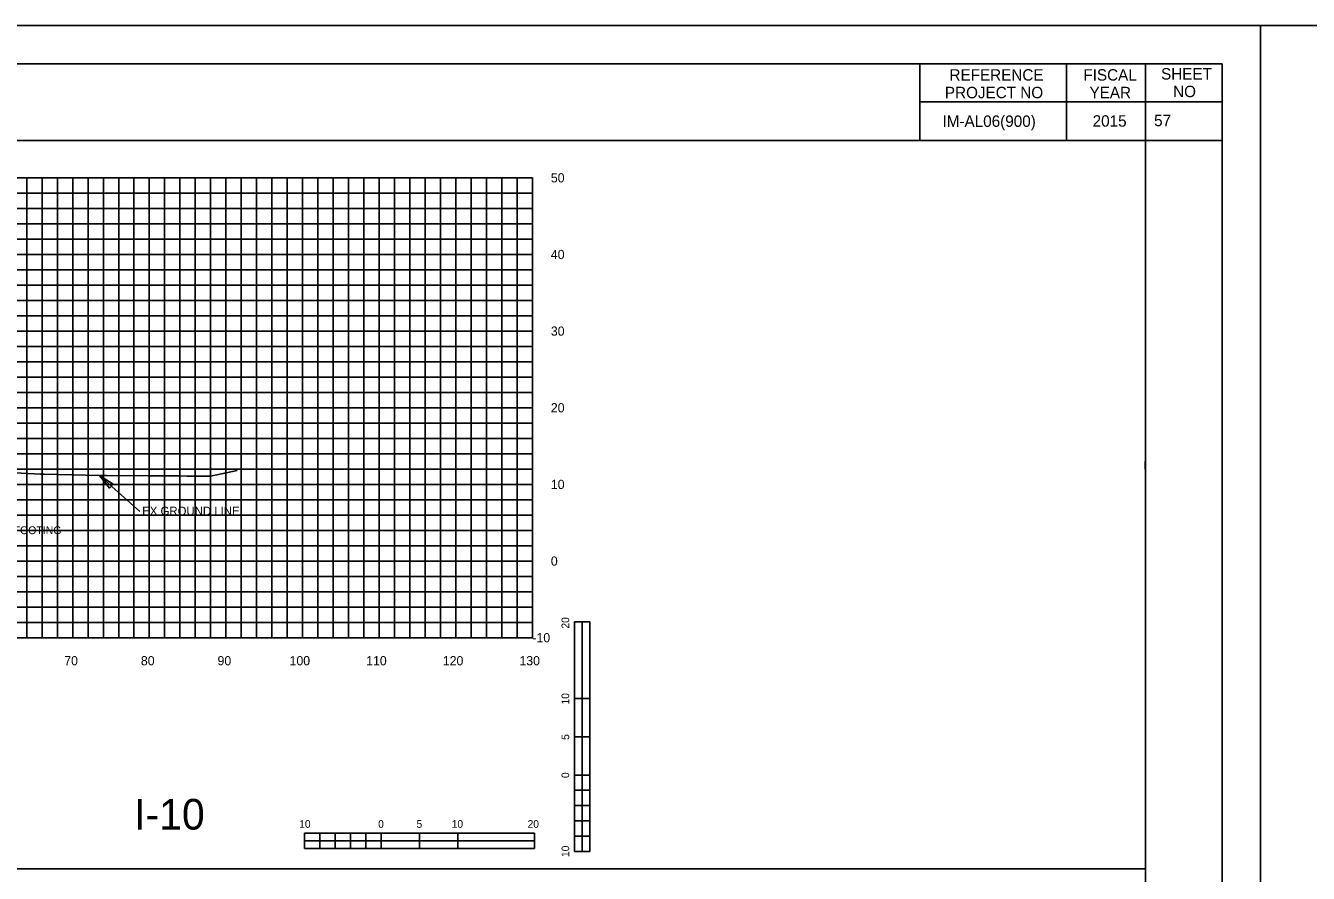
# Model space of a CAD drawing. Extents: x 2193008 to 2198143, y 1236112 to 1237864.
# Drawn here: x 2197088.6 to 2197256, y 1237227.5 to 1237338 of the extents above; entities that cross this region are included whole.
import ezdxf

# ---------------------------------------------------------------- set-up
doc = ezdxf.new("R2010")
doc.units = 0
for name, color, linetype in [('2', 7, 'Continuous'), ('3', 7, 'Continuous'), ('31', 7, 'Continuous'), ('60', 7, 'Continuous'), ('ANNO-SHT', 7, 'Continuous'), ('GSDIMS', 7, 'Continuous'), ('Level 1', 7, 'Continuous'), ('Level 33', 7, 'Continuous'), ('Level 55', 7, 'Continuous'), ('Level 6', 7, 'Continuous'), ('LIMT-CSLINE', 7, 'Continuous'), ('M-ROADS', 7, 'Continuous'), ('SHT-BNDRY', 7, 'Continuous')]:
    doc.layers.add(name, color=color, linetype=linetype)

msp = doc.modelspace()

# ---------------------------------------------------------------- linework, layer by layer
msp.add_lwpolyline([(2196934.71, 1237133.05), (2197234.71, 1237133.05), (2197234.71, 1237323.05), (2196934.71, 1237323.05)], close=True)
at = {"layer": '2'}
msp.add_lwpolyline([(2197234.67, 1237281.19), (2197234.68, 1237280.19)], dxfattribs=at)
msp.add_lwpolyline([(2197234.67, 1237281.19), (2197234.68, 1237280.19)], dxfattribs=at)
at = {"layer": '3'}
msp.add_line((2197103.46, 1237274.67), (2197098.19, 1237279.36), dxfattribs=at)
at = {"layer": '60'}
for p, q in [((2197154.71, 1237258.19), (2197154.71, 1237318.19)), ((2197154.77, 1237298.19), (2197154.71, 1237298.19)), ((2197154.77, 1237288.19), (2197154.71, 1237288.19)), ((2197154.77, 1237278.19), (2197154.71, 1237278.19)), ((2197154.77, 1237268.19), (2197154.71, 1237268.19)), ((2197024.71, 1237258.19), (2197154.71, 1237258.19)), ((2197094.71, 1237258.13), (2197094.71, 1237258.19)), ((2197104.71, 1237258.13), (2197104.71, 1237258.19)), ((2197114.71, 1237258.13), (2197114.71, 1237258.19)), ((2197124.71, 1237258.13), (2197124.71, 1237258.19)), ((2197134.71, 1237258.13), (2197134.71, 1237258.19)), ((2197144.71, 1237258.13), (2197144.71, 1237258.19)), ((2197154.71, 1237258.13), (2197154.71, 1237258.19)), ((2197154.77, 1237258.19), (2197154.71, 1237258.19))]:
    msp.add_line(p, q, dxfattribs=at)
at = {"layer": 'GSDIMS'}
msp.add_lwpolyline([(2197098.19, 1237279.36), (2197100, 1237278.22), (2197099.52, 1237277.7)], close=True, dxfattribs=at)
at = {"layer": 'Level 1'}
for p, q in [((2197160.18, 1237260.28), (2197160.18, 1237230.28)), ((2197162.18, 1237260.28), (2197160.18, 1237260.28)), ((2197162.18, 1237260.28), (2197162.18, 1237250.28)), ((2197162.18, 1237260.28), (2197162.18, 1237230.28)), ((2197161.18, 1237250.28), (2197160.18, 1237250.28)), ((2197162.18, 1237250.28), (2197160.18, 1237250.28)), ((2197161.18, 1237250.28), (2197161.18, 1237245.28)), ((2197162.18, 1237245.28), (2197160.18, 1237245.28)), ((2197162.18, 1237245.28), (2197161.18, 1237245.28)), ((2197162.18, 1237245.28), (2197162.18, 1237240.28)), ((2197161.18, 1237240.28), (2197160.18, 1237240.28)), ((2197162.18, 1237240.28), (2197160.18, 1237240.28)), ((2197161.18, 1237240.28), (2197161.18, 1237238.28)), ((2197162.18, 1237238.28), (2197161.18, 1237238.28)), ((2197162.18, 1237238.28), (2197162.18, 1237236.28)), ((2197161.18, 1237236.28), (2197160.18, 1237236.28)), ((2197161.18, 1237236.28), (2197161.18, 1237234.28)), ((2197162.18, 1237234.28), (2197161.18, 1237234.28)), ((2197162.18, 1237234.28), (2197162.18, 1237232.28)), ((2197154.97, 1237232.71), (2197124.97, 1237232.71)), ((2197124.97, 1237230.71), (2197124.97, 1237232.71)), ((2197126.97, 1237231.71), (2197124.97, 1237231.71)), ((2197126.97, 1237231.71), (2197126.97, 1237232.71)), ((2197128.97, 1237230.71), (2197128.97, 1237231.71)), ((2197130.97, 1237231.71), (2197128.97, 1237231.71)), ((2197130.97, 1237231.71), (2197130.97, 1237232.71)), ((2197132.97, 1237230.71), (2197132.97, 1237231.71)), ((2197134.97, 1237231.71), (2197132.97, 1237231.71)), ((2197134.97, 1237231.71), (2197134.97, 1237232.71)), ((2197134.97, 1237230.71), (2197134.97, 1237232.71)), ((2197139.97, 1237230.71), (2197139.97, 1237232.71)), ((2197139.97, 1237230.71), (2197139.97, 1237231.71)), ((2197144.97, 1237231.71), (2197139.97, 1237231.71)), ((2197144.97, 1237231.71), (2197144.97, 1237232.71)), ((2197144.97, 1237230.71), (2197144.97, 1237232.71)), ((2197154.97, 1237230.71), (2197154.97, 1237232.71)), ((2197161.18, 1237232.28), (2197160.18, 1237232.28)), ((2197161.18, 1237232.28), (2197161.18, 1237230.28)), ((2197154.97, 1237230.71), (2197124.97, 1237230.71)), ((2197128.97, 1237230.71), (2197126.97, 1237230.71)), ((2197132.97, 1237230.71), (2197130.97, 1237230.71)), ((2197139.97, 1237230.71), (2197134.97, 1237230.71)), ((2197154.97, 1237230.71), (2197144.97, 1237230.71)), ((2197162.18, 1237230.28), (2197160.18, 1237230.28)), ((2196934.71, 1237228.05), (2197234.71, 1237228.05))]:
    msp.add_line(p, q, dxfattribs=at)
for points in [[(2197161.18, 1237250.28), (2197161.18, 1237260.28), (2197162.18, 1237260.28), (2197162.18, 1237250.28)], [(2197160.18, 1237245.28), (2197160.18, 1237250.28), (2197161.18, 1237250.28), (2197161.18, 1237245.28)], [(2197161.18, 1237240.28), (2197161.18, 1237245.28), (2197162.18, 1237245.28), (2197162.18, 1237240.28)], [(2197160.18, 1237238.28), (2197160.18, 1237240.28), (2197161.18, 1237240.28), (2197161.18, 1237238.28)], [(2197161.18, 1237236.28), (2197161.18, 1237238.28), (2197162.18, 1237238.28), (2197162.18, 1237236.28)], [(2197160.18, 1237234.28), (2197160.18, 1237236.28), (2197161.18, 1237236.28), (2197161.18, 1237234.28)], [(2197161.18, 1237232.28), (2197161.18, 1237234.28), (2197162.18, 1237234.28), (2197162.18, 1237232.28)], [(2197124.97, 1237232.71), (2197126.97, 1237232.71), (2197126.97, 1237231.71), (2197124.97, 1237231.71)], [(2197126.97, 1237231.71), (2197128.97, 1237231.71), (2197128.97, 1237230.71), (2197126.97, 1237230.71)], [(2197128.97, 1237232.71), (2197130.97, 1237232.71), (2197130.97, 1237231.71), (2197128.97, 1237231.71)], [(2197130.97, 1237231.71), (2197132.97, 1237231.71), (2197132.97, 1237230.71), (2197130.97, 1237230.71)], [(2197132.97, 1237232.71), (2197134.97, 1237232.71), (2197134.97, 1237231.71), (2197132.97, 1237231.71)], [(2197134.97, 1237231.71), (2197139.97, 1237231.71), (2197139.97, 1237230.71), (2197134.97, 1237230.71)], [(2197139.97, 1237232.71), (2197144.97, 1237232.71), (2197144.97, 1237231.71), (2197139.97, 1237231.71)], [(2197144.97, 1237231.71), (2197154.97, 1237231.71), (2197154.97, 1237230.71), (2197144.97, 1237230.71)], [(2197160.18, 1237230.28), (2197160.18, 1237232.28), (2197161.18, 1237232.28), (2197161.18, 1237230.28)]]:
    msp.add_lwpolyline(points, close=True, dxfattribs=at)
at = {"layer": 'Level 6'}
for p, q in [((2197205.25, 1237333.04), (2197205.25, 1237323.05)), ((2197224.42, 1237328.04), (2197224.42, 1237333.04)), ((2197234.71, 1237328.17), (2197234.71, 1237333.04)), ((2197244.71, 1237328.1), (2197205.25, 1237328.1)), ((2197224.42, 1237328.04), (2197224.42, 1237323.05)), ((2197234.71, 1237328.17), (2197234.71, 1237323.05)), ((2197244.71, 1237323.05), (2197206.46, 1237323.05))]:
    msp.add_line(p, q, dxfattribs=at)
at = {"layer": 'M-ROADS'}
for p, q in [((2197024.71, 1237318.19), (2197154.71, 1237318.19)), ((2197088.71, 1237258.19), (2197088.71, 1237318.19)), ((2197090.71, 1237258.19), (2197090.71, 1237318.19)), ((2197092.71, 1237258.19), (2197092.71, 1237318.19)), ((2197094.71, 1237258.19), (2197094.71, 1237318.19)), ((2197096.71, 1237258.19), (2197096.71, 1237318.19)), ((2197098.71, 1237258.19), (2197098.71, 1237318.19)), ((2197100.71, 1237258.19), (2197100.71, 1237318.19)), ((2197102.71, 1237258.19), (2197102.71, 1237318.19)), ((2197104.71, 1237258.19), (2197104.71, 1237318.19)), ((2197106.71, 1237258.19), (2197106.71, 1237318.19)), ((2197108.71, 1237258.19), (2197108.71, 1237318.19)), ((2197110.71, 1237258.19), (2197110.71, 1237318.19)), ((2197112.71, 1237258.19), (2197112.71, 1237318.19)), ((2197114.71, 1237258.19), (2197114.71, 1237318.19)), ((2197116.71, 1237258.19), (2197116.71, 1237318.19)), ((2197118.71, 1237258.19), (2197118.71, 1237318.19)), ((2197120.71, 1237258.19), (2197120.71, 1237318.19)), ((2197122.71, 1237258.19), (2197122.71, 1237318.19)), ((2197124.71, 1237258.19), (2197124.71, 1237318.19)), ((2197126.71, 1237258.19), (2197126.71, 1237318.19)), ((2197128.71, 1237258.19), (2197128.71, 1237318.19)), ((2197130.71, 1237258.19), (2197130.71, 1237318.19)), ((2197132.71, 1237258.19), (2197132.71, 1237318.19)), ((2197134.71, 1237258.19), (2197134.71, 1237318.19)), ((2197136.71, 1237258.19), (2197136.71, 1237318.19)), ((2197138.71, 1237258.19), (2197138.71, 1237318.19)), ((2197140.71, 1237258.19), (2197140.71, 1237318.19)), ((2197142.71, 1237258.19), (2197142.71, 1237318.19)), ((2197144.71, 1237258.19), (2197144.71, 1237318.19)), ((2197146.71, 1237258.19), (2197146.71, 1237318.19)), ((2197148.71, 1237258.19), (2197148.71, 1237318.19)), ((2197150.71, 1237258.19), (2197150.71, 1237318.19)), ((2197152.71, 1237258.19), (2197152.71, 1237318.19)), ((2197154.71, 1237258.19), (2197154.71, 1237318.19)), ((2197024.71, 1237316.19), (2197154.71, 1237316.19)), ((2197024.71, 1237314.19), (2197154.71, 1237314.19)), ((2197024.71, 1237312.19), (2197154.71, 1237312.19)), ((2197024.71, 1237310.19), (2197154.71, 1237310.19)), ((2197024.71, 1237308.19), (2197154.71, 1237308.19)), ((2197024.71, 1237306.19), (2197154.71, 1237306.19)), ((2197024.71, 1237304.19), (2197154.71, 1237304.19)), ((2197024.71, 1237302.19), (2197154.71, 1237302.19)), ((2197024.71, 1237300.19), (2197154.71, 1237300.19)), ((2197024.71, 1237298.19), (2197154.71, 1237298.19)), ((2197024.71, 1237296.19), (2197154.71, 1237296.19)), ((2197024.71, 1237294.19), (2197154.71, 1237294.19)), ((2197024.71, 1237292.19), (2197154.71, 1237292.19)), ((2197024.71, 1237290.19), (2197154.71, 1237290.19)), ((2197024.71, 1237288.19), (2197154.71, 1237288.19)), ((2197024.71, 1237286.19), (2197154.71, 1237286.19)), ((2197024.71, 1237284.19), (2197154.71, 1237284.19)), ((2197024.71, 1237282.19), (2197154.71, 1237282.19)), ((2197024.71, 1237280.19), (2197154.71, 1237280.19)), ((2197024.71, 1237278.19), (2197154.71, 1237278.19)), ((2197024.71, 1237276.19), (2197154.71, 1237276.19)), ((2197024.71, 1237274.19), (2197154.71, 1237274.19)), ((2197024.71, 1237272.19), (2197154.71, 1237272.19)), ((2197024.71, 1237270.19), (2197154.71, 1237270.19)), ((2197024.71, 1237268.19), (2197154.71, 1237268.19)), ((2197024.71, 1237266.19), (2197154.71, 1237266.19)), ((2197024.71, 1237264.19), (2197154.71, 1237264.19)), ((2197024.71, 1237262.19), (2197154.71, 1237262.19)), ((2197024.71, 1237260.19), (2197154.71, 1237260.19)), ((2197024.71, 1237258.19), (2197154.71, 1237258.19))]:
    msp.add_line(p, q, dxfattribs=at)
for points in [[(2196909.71, 1237118.04), (2197249.71, 1237118.04), (2197249.71, 1237338.04), (2196909.71, 1237338.04)], [(2197249.71, 1237118.04), (2197589.71, 1237118.04), (2197589.71, 1237338.04), (2197249.71, 1237338.04)]]:
    msp.add_lwpolyline(points, close=True, dxfattribs=at)
msp.add_lwpolyline([(2197079.58, 1237280.08), (2197090.49, 1237279.54), (2197090.85, 1237279.54), (2197091, 1237279.54), (2197098.19, 1237279.36), (2197098.61, 1237279.36), (2197099.11, 1237279.35), (2197104.57, 1237279.29), (2197104.65, 1237279.29), (2197105.03, 1237279.3), (2197105.07, 1237279.29), (2197108.56, 1237279.32), (2197109.61, 1237279.27), (2197111.16, 1237279.25), (2197112.71, 1237279.28), (2197116.19, 1237280)], dxfattribs=at)
at = {"layer": 'SHT-BNDRY'}
msp.add_lwpolyline([(2196922.21, 1237123.04), (2197244.71, 1237123.04), (2197244.71, 1237333.04), (2196922.21, 1237333.04)], close=True, dxfattribs=at)

# ---------------------------------------------------------------- texts
at = {"layer": '31'}
for s, p in [('50', (2197157.11, 1237317.59)), ('40', (2197157.11, 1237307.59)), ('30', (2197157.11, 1237297.59)), ('20', (2197157.11, 1237287.59)), ('10', (2197157.11, 1237277.59)), ('0', (2197157.11, 1237267.59)), ('-10', (2197154.7, 1237257.59))]:
    msp.add_text(s, height=1.2, dxfattribs=at).set_placement(p)
at = {"layer": 'ANNO-SHT'}
for s, height, p in [(' IM-AL06(900) ', 1.4899, (2197207.66, 1237324.83)), ('2015', 1.49, (2197227.81, 1237324.86)), ('   57 ', 1.49, (2197234.17, 1237324.92))]:
    msp.add_text(s, height=height, rotation=360, dxfattribs=at).set_placement(p)
at = {"layer": 'Level 1'}
for s, height, rotation, p in [('20', 0.999, 90.0572, (2197159.5, 1237259.38)), ('10', 0.999, 90.0572, (2197159.5, 1237249.48)), ('5', 1, 90.0572, (2197159.5, 1237244.86)), ('0', 1, 90.0572, (2197159.5, 1237239.88)), ('10', 0.999, 0.0572, (2197124.27, 1237233.39)), ('0', 1, 0.0572, (2197134.57, 1237233.39)), ('5', 0.999, 0.0572, (2197139.58, 1237233.39)), ('10', 0.999, 0.0572, (2197144.17, 1237233.39)), ('20', 0.999, 0.0572, (2197154.07, 1237233.39)), ('10', 0.999, 90.0572, (2197159.5, 1237229.58))]:
    msp.add_text(s, height=height, rotation=rotation, dxfattribs=at).set_placement(p)
at = {"layer": 'Level 33'}
msp.add_text('I-10', height=3.998, rotation=360, dxfattribs=at).set_placement((2197102.73, 1237233.16))
at = {"layer": 'Level 55'}
for s, height, p in [('EX GROUND LINE', 1.1105, (2197103.78, 1237274.17)), ('CONC FOOTING', 1.0246, (2197082.59, 1237271.7))]:
    msp.add_text(s, height=height, dxfattribs=at).set_placement(p)
at = {"layer": 'Level 6'}
for s, p in [('REFERENCE', (2197209.13, 1237330.87)), ('FISCAL', (2197226.6, 1237330.87)), ('SHEET', (2197236.74, 1237331.01)), ('NO', (2197238.31, 1237328.71)), ('PROJECT NO', (2197208.53, 1237328.57)), ('YEAR', (2197227.4, 1237328.57))]:
    msp.add_text(s, height=1.488, dxfattribs=at).set_placement(p)
at = {"layer": 'LIMT-CSLINE'}
for s, p in [('70', (2197093.61, 1237254.59)), ('80', (2197103.61, 1237254.59)), ('90', (2197113.61, 1237254.59)), ('100', (2197123.01, 1237254.59)), ('110', (2197133.01, 1237254.59)), ('120', (2197143.01, 1237254.59)), ('130', (2197153.01, 1237254.59))]:
    msp.add_text(s, height=1.2, dxfattribs=at).set_placement(p)

doc.saveas('drawing.dxf')
